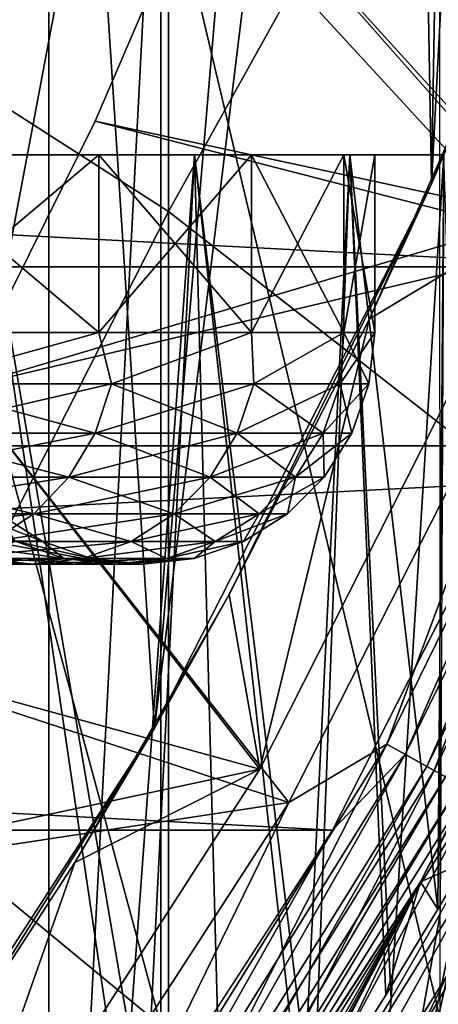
# Model space of a CAD drawing. Header units: millimetres. Extents: x -30 to 76, y -3 to 301.
# Tile 297 of 356: x 9.609 to 10.427, y 280.56 to 282.484. Entities that reach past the tile are written whole.
import ezdxf

# ---------------------------------------------------------------- set-up
doc = ezdxf.new("R2010")
doc.units = ezdxf.units.MM
doc.header["$LTSCALE"] = 81.481481
for name, color, linetype in [('132', 7, 'CONTINUOUS'), ('135', 7, 'CONTINUOUS'), ('147', 7, 'CONTINUOUS'), ('148', 7, 'CONTINUOUS'), ('150', 7, 'CONTINUOUS'), ('151', 7, 'CONTINUOUS'), ('154', 7, 'CONTINUOUS'), ('155', 7, 'CONTINUOUS'), ('156', 7, 'CONTINUOUS'), ('277', 7, 'CONTINUOUS'), ('280', 7, 'CONTINUOUS'), ('281', 7, 'CONTINUOUS'), ('288', 7, 'CONTINUOUS'), ('290', 7, 'CONTINUOUS'), ('317', 7, 'CONTINUOUS'), ('318', 7, 'CONTINUOUS'), ('319', 7, 'CONTINUOUS'), ('320', 7, 'CONTINUOUS'), ('321', 7, 'CONTINUOUS'), ('322', 7, 'CONTINUOUS'), ('350', 7, 'CONTINUOUS'), ('407', 7, 'CONTINUOUS'), ('408', 7, 'CONTINUOUS'), ('410', 7, 'CONTINUOUS'), ('412', 7, 'CONTINUOUS'), ('414', 7, 'CONTINUOUS'), ('415', 7, 'CONTINUOUS'), ('461', 7, 'CONTINUOUS')]:
    doc.layers.add(name, color=color, linetype=linetype)

msp = doc.modelspace()

# ---------------------------------------------------------------- linework, layer by layer
at = {"layer": '132', "color": 7, "linetype": 'CONTINUOUS', "true_color": 0xaaaaaa}
for points in [[(9.8995, 282.1095, 4.7409), (8.8815, 282.7623, 4.089), (9.8995, 284.5372, 7.3524), (9.8995, 282.1095, 4.7409)], [(10.8221, 283.7673, 8.0184), (9.8995, 282.1095, 4.7409), (9.8995, 284.5372, 7.3524), (10.8221, 283.7673, 8.0184)], [(10.8221, 281.3891, 5.4602), (9.8995, 282.1095, 4.7409), (10.8221, 283.7673, 8.0184), (10.8221, 281.3891, 5.4602)], [(9.8995, 282.1095, 4.7409), (8.8815, 280.1061, 1.6126), (8.8815, 282.7623, 4.089), (9.8995, 282.1095, 4.7409)], [(9.8995, 279.5014, 2.3095), (8.8815, 280.1061, 1.6126), (9.8995, 282.1095, 4.7409), (9.8995, 279.5014, 2.3095)], [(10.8221, 281.3891, 5.4602), (9.8995, 279.5014, 2.3095), (9.8995, 282.1095, 4.7409), (10.8221, 281.3891, 5.4602)], [(10.8221, 278.8343, 3.0784), (9.8995, 279.5014, 2.3095), (10.8221, 281.3891, 5.4602), (10.8221, 278.8343, 3.0784)]]:
    msp.add_3dface(points, dxfattribs=at)
at = {"layer": '135', "color": 7, "linetype": 'CONTINUOUS', "true_color": 0xaaaaaa}
for points in [[(9.8847, 282.837, 8.8233), (10.6081, 282.051, 9.5033), (9.8847, 284.9713, 11.4763), (9.8847, 282.837, 8.8233)], [(9.8847, 284.9713, 11.4763), (10.6081, 282.051, 9.5033), (10.6081, 284.1388, 12.0984), (9.8847, 284.9713, 11.4763)], [(9.0599, 281.1985, 5.6506), (9.8847, 280.5186, 6.3295), (9.0599, 283.5636, 8.1947), (9.0599, 281.1985, 5.6506)], [(9.0599, 283.5636, 8.1947), (9.8847, 280.5186, 6.3295), (9.8847, 282.837, 8.8233), (9.0599, 283.5636, 8.1947)], [(9.8847, 280.5186, 6.3295), (10.6081, 279.7832, 7.0638), (9.8847, 282.837, 8.8233), (9.8847, 280.5186, 6.3295)], [(9.8847, 282.837, 8.8233), (10.6081, 279.7832, 7.0638), (10.6081, 282.051, 9.5033), (9.8847, 282.837, 8.8233)], [(9.0599, 278.6577, 3.2819), (9.8847, 278.0281, 4.0076), (9.0599, 281.1985, 5.6506), (9.0599, 278.6577, 3.2819)], [(9.0599, 281.1985, 5.6506), (9.8847, 278.0281, 4.0076), (9.8847, 280.5186, 6.3295), (9.0599, 281.1985, 5.6506)]]:
    msp.add_3dface(points, dxfattribs=at)
at = {"layer": '147', "color": 7, "linetype": 'CONTINUOUS', "true_color": 0x323232}
for points in [[(9.8701, 279.6291, 100), (10.5655, 280.7, 100), (10.2232, 280.1423, 110), (9.8701, 279.6291, 100)], [(10.2232, 280.1423, 110), (10.5655, 280.7, 100), (10.5583, 280.6875, 110), (10.2232, 280.1423, 110)]]:
    msp.add_3dface(points, dxfattribs=at)
at = {"layer": '148', "color": 7, "linetype": 'CONTINUOUS', "true_color": 0x323232}
msp.add_3dface([(10.8669, 279.6656, 110), (10.2232, 280.1423, 110), (10.5583, 280.6875, 110), (10.8669, 279.6656, 110)], dxfattribs=at)
at = {"layer": '150', "color": 7, "linetype": 'CONTINUOUS', "true_color": 0x323232}
for points in [[(10.6247, 282.0986, 110.8066), (11.0559, 283.2287, 110.8066), (9.9865, 282.821, 78), (10.6247, 282.0986, 110.8066)], [(9.7564, 282.2861, 78), (10.6247, 282.0986, 110.8066), (9.9865, 282.821, 78), (9.7564, 282.2861, 78)], [(9.4978, 281.7647, 78), (10.6247, 282.0986, 110.8066), (9.7564, 282.2861, 78), (9.4978, 281.7647, 78)], [(10.0784, 281.0196, 110.8066), (10.6247, 282.0986, 110.8066), (9.4978, 281.7647, 78), (10.0784, 281.0196, 110.8066)], [(9.2112, 281.2577, 78), (10.0784, 281.0196, 110.8066), (9.4978, 281.7647, 78), (9.2112, 281.2577, 78)], [(8.8976, 280.7672, 78), (10.0784, 281.0196, 110.8066), (9.2112, 281.2577, 78), (8.8976, 280.7672, 78)], [(9.4229, 280.0032, 110.8066), (10.0784, 281.0196, 110.8066), (8.8976, 280.7672, 78), (9.4229, 280.0032, 110.8066)]]:
    msp.add_3dface(points, dxfattribs=at)
at = {"layer": '151', "color": 7, "linetype": 'CONTINUOUS', "true_color": 0x323232}
for points in [[(10.6907, 282.0462, 78), (9.9865, 282.821, 78), (11.1291, 283.1898, 78), (10.6907, 282.0462, 78)], [(9.7564, 282.2861, 78), (9.9865, 282.821, 78), (10.6907, 282.0462, 78), (9.7564, 282.2861, 78)], [(9.4978, 281.7647, 78), (9.7564, 282.2861, 78), (10.6907, 282.0462, 78), (9.4978, 281.7647, 78)], [(10.1351, 280.9544, 78), (9.4978, 281.7647, 78), (10.6907, 282.0462, 78), (10.1351, 280.9544, 78)], [(9.2112, 281.2577, 78), (9.4978, 281.7647, 78), (10.1351, 280.9544, 78), (9.2112, 281.2577, 78)], [(8.8976, 280.7672, 78), (9.2112, 281.2577, 78), (10.1351, 280.9544, 78), (8.8976, 280.7672, 78)], [(9.4681, 279.9265, 78), (8.8976, 280.7672, 78), (10.1351, 280.9544, 78), (9.4681, 279.9265, 78)]]:
    msp.add_3dface(points, dxfattribs=at)
at = {"layer": '154', "color": 7, "linetype": 'CONTINUOUS', "true_color": 0x323232}
msp.add_3dface([(10.5655, 280.7, 100), (9.8701, 279.6291, 100), (10.8253, 280.55, 100), (10.5655, 280.7, 100)], dxfattribs=at)
at = {"layer": '155', "color": 7, "linetype": 'CONTINUOUS', "true_color": 0x323232}
msp.add_3dface([(10.5655, 280.7, 93), (10.8253, 280.55, 93), (9.8701, 279.6291, 93), (10.5655, 280.7, 93)], dxfattribs=at)
at = {"layer": '156', "color": 7, "linetype": 'CONTINUOUS', "true_color": 0x323232}
for points in [[(10.6907, 282.0462, 78), (10.8535, 282.1424, 78.0124), (10.3267, 281.0682, 78.0124), (10.6907, 282.0462, 78)], [(10.8535, 282.1424, 78.0124), (10.4192, 281.0169, 78.0493), (10.3267, 281.0682, 78.0124), (10.8535, 282.1424, 78.0124)], [(10.9508, 282.1006, 78.0493), (10.4192, 281.0169, 78.0493), (10.8535, 282.1424, 78.0124), (10.9508, 282.1006, 78.0493)], [(10.9508, 282.1006, 78.0493), (10.5022, 280.9708, 78.1089), (10.4192, 281.0169, 78.0493), (10.9508, 282.1006, 78.0493)], [(10.1351, 280.9544, 78), (10.6907, 282.0462, 78), (10.3267, 281.0682, 78.0124), (10.1351, 280.9544, 78)], [(10.1351, 280.9544, 78), (10.3267, 281.0682, 78.0124), (9.6938, 280.0529, 78.0124), (10.1351, 280.9544, 78)], [(10.3267, 281.0682, 78.0124), (9.7807, 279.9925, 78.0493), (9.6938, 280.0529, 78.0124), (10.3267, 281.0682, 78.0124)], [(10.4192, 281.0169, 78.0493), (9.7807, 279.9925, 78.0493), (10.3267, 281.0682, 78.0124), (10.4192, 281.0169, 78.0493)], [(10.4192, 281.0169, 78.0493), (9.8586, 279.9382, 78.1089), (9.7807, 279.9925, 78.0493), (10.4192, 281.0169, 78.0493)], [(10.5022, 280.9708, 78.1089), (9.8586, 279.9382, 78.1089), (10.4192, 281.0169, 78.0493), (10.5022, 280.9708, 78.1089)], [(10.5022, 280.9708, 78.1089), (9.9237, 279.8929, 78.1881), (9.8586, 279.9382, 78.1089), (10.5022, 280.9708, 78.1089)], [(10.5715, 280.9323, 78.1881), (9.9237, 279.8929, 78.1881), (10.5022, 280.9708, 78.1089), (10.5715, 280.9323, 78.1881)], [(9.4681, 279.9265, 78), (10.1351, 280.9544, 78), (9.6938, 280.0529, 78.0124), (9.4681, 279.9265, 78)], [(10.5715, 280.9323, 78.1881), (9.9726, 279.8588, 78.283), (9.9237, 279.8929, 78.1881), (10.5715, 280.9323, 78.1881)], [(10.6237, 280.9034, 78.283), (9.9726, 279.8588, 78.283), (10.5715, 280.9323, 78.1881), (10.6237, 280.9034, 78.283)], [(10.6237, 280.9034, 78.283), (10.003, 279.8377, 78.3887), (9.9726, 279.8588, 78.283), (10.6237, 280.9034, 78.283)], [(10.6561, 280.8854, 78.3887), (10.003, 279.8377, 78.3887), (10.6237, 280.9034, 78.283), (10.6561, 280.8854, 78.3887)], [(10.6561, 280.8854, 78.3887), (10.5655, 280.7, 78.5), (10.003, 279.8377, 78.3887), (10.6561, 280.8854, 78.3887)], [(10.5655, 280.7, 78.5), (9.87, 279.629, 78.5), (10.003, 279.8377, 78.3887), (10.5655, 280.7, 78.5)]]:
    msp.add_3dface(points, dxfattribs=at)
at = {"layer": '277', "color": 7, "linetype": 'CONTINUOUS', "true_color": 0xaaaaaa}
for points in [[(10.3929, 280.7997, 236.8007), (10.9632, 281.9189, 236.8007), (10.4822, 280.8384, 220.1291), (10.3929, 280.7997, 236.8007)], [(10.9109, 280.8336, 112.1993), (10.2602, 279.7734, 112.1993), (10.5, 280.8655, 219.5182), (10.9109, 280.8336, 112.1993)], [(10.5, 280.8655, 219.5182), (10.2602, 279.7734, 112.1993), (10.4834, 280.832, 218.9271), (10.5, 280.8655, 219.5182)], [(10.4264, 280.7458, 220.7591), (10.3929, 280.7997, 236.8007), (10.4822, 280.8384, 220.1291), (10.4264, 280.7458, 220.7591)], [(10.4834, 280.832, 218.9271), (10.2602, 279.7734, 112.1993), (10.431, 280.7367, 218.3164), (10.4834, 280.832, 218.9271)], [(9.7088, 279.7462, 236.8007), (10.3929, 280.7997, 236.8007), (9.839, 279.835, 221.3051), (9.7088, 279.7462, 236.8007)], [(9.839, 279.835, 221.3051), (10.3929, 280.7997, 236.8007), (9.9312, 279.9633, 220.6892), (9.839, 279.835, 221.3051)], [(9.9312, 279.9633, 220.6892), (10.3929, 280.7997, 236.8007), (9.9832, 280.0357, 220.0978), (9.9312, 279.9633, 220.6892)], [(10.3929, 280.7997, 236.8007), (10, 280.057, 219.5182), (9.9832, 280.0357, 220.0978), (10.3929, 280.7997, 236.8007)], [(10, 280.057, 219.5182), (10.3929, 280.7997, 236.8007), (10.1615, 280.32, 222.1629), (10, 280.057, 219.5182)], [(10.1615, 280.32, 222.1629), (10.3929, 280.7997, 236.8007), (10.3246, 280.5782, 221.4295), (10.1615, 280.32, 222.1629)], [(10.3246, 280.5782, 221.4295), (10.3929, 280.7997, 236.8007), (10.4264, 280.7458, 220.7591), (10.3246, 280.5782, 221.4295)], [(10.431, 280.7367, 218.3164), (10.2602, 279.7734, 112.1993), (10.3355, 280.5708, 217.6666), (10.431, 280.7367, 218.3164)], [(10.2602, 279.7734, 112.1993), (10.183, 280.32, 216.9576), (10.3355, 280.5708, 217.6666), (10.2602, 279.7734, 112.1993)]]:
    msp.add_3dface(points, dxfattribs=at)
at = {"layer": '280', "color": 7, "linetype": 'CONTINUOUS', "true_color": 0xaaaaaa}
for points in [[(-12.0005, 281.6513, 239), (12.4599, 282.8919, 239), (-12.4599, 282.8919, 239), (-12.0005, 281.6513, 239)], [(12.0005, 281.6513, 239), (12.4599, 282.8919, 239), (-12.0005, 281.6513, 239), (12.0005, 281.6513, 239)], [(-11.4181, 280.4636, 239), (12.0005, 281.6513, 239), (-12.0005, 281.6513, 239), (-11.4181, 280.4636, 239)], [(11.4181, 280.4636, 239), (12.0005, 281.6513, 239), (-11.4181, 280.4636, 239), (11.4181, 280.4636, 239)]]:
    msp.add_3dface(points, dxfattribs=at)
at = {"layer": '281', "color": 7, "linetype": 'CONTINUOUS', "true_color": 0xaaaaaa}
for points in [[(-10.7809, 282.0011, 237), (-11.2235, 283.1544, 237), (10.7809, 282.0011, 237), (-10.7809, 282.0011, 237)], [(10.7809, 282.0011, 237), (-11.2235, 283.1544, 237), (11.2235, 283.1544, 237), (10.7809, 282.0011, 237)], [(-10.2202, 280.9004, 237), (-10.7809, 282.0011, 237), (10.2202, 280.9004, 237), (-10.2202, 280.9004, 237)], [(10.2202, 280.9004, 237), (-10.7809, 282.0011, 237), (10.7809, 282.0011, 237), (10.2202, 280.9004, 237)], [(9.5475, 279.8644, 237), (-10.2202, 280.9004, 237), (10.2202, 280.9004, 237), (9.5475, 279.8644, 237)]]:
    msp.add_3dface(points, dxfattribs=at)
at = {"layer": '288', "color": 7, "linetype": 'CONTINUOUS', "true_color": 0xaaaaaa}
for points in [[(10.7809, 282.0011, 237), (10.8916, 282.126, 236.9933), (10.3629, 281.0481, 236.9933), (10.7809, 282.0011, 237)], [(10.8916, 282.126, 236.9933), (10.405, 281.0247, 236.9734), (10.3629, 281.0481, 236.9933), (10.8916, 282.126, 236.9933)], [(10.9359, 282.107, 236.9734), (10.405, 281.0247, 236.9734), (10.8916, 282.126, 236.9933), (10.9359, 282.107, 236.9734)], [(10.9359, 282.107, 236.9734), (10.4413, 281.0046, 236.9417), (10.405, 281.0247, 236.9734), (10.9359, 282.107, 236.9734)], [(10.2202, 280.9004, 237), (10.7809, 282.0011, 237), (10.3629, 281.0481, 236.9933), (10.2202, 280.9004, 237)], [(10.9632, 281.9189, 236.8007), (10.3929, 280.7997, 236.8007), (10.4867, 280.9794, 236.8523), (10.9632, 281.9189, 236.8007)], [(10.2202, 280.9004, 237), (10.3629, 281.0481, 236.9933), (9.7278, 280.0292, 236.9933), (10.2202, 280.9004, 237)], [(10.3629, 281.0481, 236.9933), (9.7674, 280.0017, 236.9734), (9.7278, 280.0292, 236.9933), (10.3629, 281.0481, 236.9933)], [(10.405, 281.0247, 236.9734), (9.7674, 280.0017, 236.9734), (10.3629, 281.0481, 236.9933), (10.405, 281.0247, 236.9734)], [(10.405, 281.0247, 236.9734), (9.8014, 279.978, 236.9417), (9.7674, 280.0017, 236.9734), (10.405, 281.0247, 236.9734)], [(10.4413, 281.0046, 236.9417), (9.8014, 279.978, 236.9417), (10.405, 281.0247, 236.9734), (10.4413, 281.0046, 236.9417)], [(10.4413, 281.0046, 236.9417), (9.8275, 279.9598, 236.9004), (9.8014, 279.978, 236.9417), (10.4413, 281.0046, 236.9417)], [(10.4691, 280.9892, 236.9004), (9.8275, 279.9598, 236.9004), (10.4413, 281.0046, 236.9417), (10.4691, 280.9892, 236.9004)], [(10.4691, 280.9892, 236.9004), (9.844, 279.9484, 236.8523), (9.8275, 279.9598, 236.9004), (10.4691, 280.9892, 236.9004)], [(10.4867, 280.9794, 236.8523), (9.844, 279.9484, 236.8523), (10.4691, 280.9892, 236.9004), (10.4867, 280.9794, 236.8523)], [(10.4867, 280.9794, 236.8523), (10.3929, 280.7997, 236.8007), (9.844, 279.9484, 236.8523), (10.4867, 280.9794, 236.8523)], [(9.5475, 279.8644, 237), (10.2202, 280.9004, 237), (9.7278, 280.0292, 236.9933), (9.5475, 279.8644, 237)], [(10.3929, 280.7997, 236.8007), (9.7088, 279.7462, 236.8007), (9.844, 279.9484, 236.8523), (10.3929, 280.7997, 236.8007)]]:
    msp.add_3dface(points, dxfattribs=at)
at = {"layer": '290', "color": 7, "linetype": 'CONTINUOUS', "true_color": 0xaaaaaa}
msp.add_3dface([(10.2602, 279.7734, 112.1993), (10.9109, 280.8336, 112.1993), (10.4958, 280.1174, 112.1477), (10.2602, 279.7734, 112.1993)], dxfattribs=at)
at = {"layer": '317', "color": 7, "linetype": 'CONTINUOUS', "true_color": 0xaaaaaa}
for points in [[(9.3509, 281.8731, 223.8443), (9.7638, 281.8731, 222.808), (9.402, 281.7723, 223.7042), (9.3509, 281.8731, 223.8443)], [(9.402, 281.7723, 223.7042), (9.7638, 281.8731, 222.808), (9.788, 281.7723, 222.6985), (9.402, 281.7723, 223.7042)], [(9.7638, 281.8731, 222.808), (10.0622, 281.8731, 221.733), (9.788, 281.7723, 222.6985), (9.7638, 281.8731, 222.808)], [(9.788, 281.7723, 222.6985), (10.0622, 281.8731, 221.733), (10.0669, 281.7723, 221.6579), (9.788, 281.7723, 222.6985)], [(10.0622, 281.8731, 221.733), (10.2427, 281.8731, 220.6321), (10.0669, 281.7723, 221.6579), (10.0622, 281.8731, 221.733)], [(10.0669, 281.7723, 221.6579), (10.2427, 281.8731, 220.6321), (10.2354, 281.7723, 220.5939), (10.0669, 281.7723, 221.6579)], [(10.2427, 281.8731, 220.6321), (10.3031, 281.8731, 219.5182), (10.2354, 281.7723, 220.5939), (10.2427, 281.8731, 220.6321)], [(10.2354, 281.7723, 220.5939), (10.3031, 281.8731, 219.5182), (10.2918, 281.7723, 219.5182), (10.2354, 281.7723, 220.5939)], [(9.402, 281.7723, 223.7042), (9.788, 281.7723, 222.6985), (9.3713, 281.6764, 223.6905), (9.402, 281.7723, 223.7042)], [(9.3713, 281.6764, 223.6905), (9.788, 281.7723, 222.6985), (9.7561, 281.6764, 222.6881), (9.3713, 281.6764, 223.6905)], [(9.788, 281.7723, 222.6985), (10.0669, 281.7723, 221.6579), (9.7561, 281.6764, 222.6881), (9.788, 281.7723, 222.6985)], [(9.7561, 281.6764, 222.6881), (10.0669, 281.7723, 221.6579), (10.034, 281.6764, 221.651), (9.7561, 281.6764, 222.6881)], [(10.0669, 281.7723, 221.6579), (10.2354, 281.7723, 220.5939), (10.034, 281.6764, 221.651), (10.0669, 281.7723, 221.6579)], [(10.034, 281.6764, 221.651), (10.2354, 281.7723, 220.5939), (10.202, 281.6764, 220.5904), (10.034, 281.6764, 221.651)], [(10.2354, 281.7723, 220.5939), (10.2918, 281.7723, 219.5182), (10.202, 281.6764, 220.5904), (10.2354, 281.7723, 220.5939)], [(10.2918, 281.7723, 219.5182), (10.2582, 281.6764, 219.5182), (10.202, 281.6764, 220.5904), (10.2918, 281.7723, 219.5182)], [(9.3713, 281.6764, 223.6905), (9.7561, 281.6764, 222.6881), (9.3219, 281.5904, 223.6686), (9.3713, 281.6764, 223.6905)], [(9.3219, 281.5904, 223.6686), (9.7561, 281.6764, 222.6881), (9.7047, 281.5904, 222.6714), (9.3219, 281.5904, 223.6686)], [(9.7561, 281.6764, 222.6881), (10.034, 281.6764, 221.651), (9.7047, 281.5904, 222.6714), (9.7561, 281.6764, 222.6881)], [(9.7047, 281.5904, 222.6714), (10.034, 281.6764, 221.651), (9.9812, 281.5904, 221.6397), (9.7047, 281.5904, 222.6714)], [(10.034, 281.6764, 221.651), (10.202, 281.6764, 220.5904), (9.9812, 281.5904, 221.6397), (10.034, 281.6764, 221.651)], [(9.9812, 281.5904, 221.6397), (10.202, 281.6764, 220.5904), (10.1482, 281.5904, 220.5848), (9.9812, 281.5904, 221.6397)], [(10.202, 281.6764, 220.5904), (10.2582, 281.6764, 219.5182), (10.1482, 281.5904, 220.5848), (10.202, 281.6764, 220.5904)], [(10.2582, 281.6764, 219.5182), (10.2041, 281.5904, 219.5182), (10.1482, 281.5904, 220.5848), (10.2582, 281.6764, 219.5182)], [(9.3219, 281.5904, 223.6686), (9.7047, 281.5904, 222.6714), (9.2563, 281.5187, 223.6393), (9.3219, 281.5904, 223.6686)], [(9.2563, 281.5187, 223.6393), (9.7047, 281.5904, 222.6714), (9.6364, 281.5187, 222.6492), (9.2563, 281.5187, 223.6393)], [(9.7047, 281.5904, 222.6714), (9.9812, 281.5904, 221.6397), (9.6364, 281.5187, 222.6492), (9.7047, 281.5904, 222.6714)], [(9.6364, 281.5187, 222.6492), (9.9812, 281.5904, 221.6397), (9.9109, 281.5187, 221.6248), (9.6364, 281.5187, 222.6492)], [(9.9812, 281.5904, 221.6397), (10.1482, 281.5904, 220.5848), (9.9109, 281.5187, 221.6248), (9.9812, 281.5904, 221.6397)], [(9.9109, 281.5187, 221.6248), (10.1482, 281.5904, 220.5848), (10.0768, 281.5187, 220.5773), (9.9109, 281.5187, 221.6248)], [(10.1482, 281.5904, 220.5848), (10.2041, 281.5904, 219.5182), (10.0768, 281.5187, 220.5773), (10.1482, 281.5904, 220.5848)], [(10.2041, 281.5904, 219.5182), (10.1323, 281.5187, 219.5182), (10.0768, 281.5187, 220.5773), (10.2041, 281.5904, 219.5182)], [(9.2563, 281.5187, 223.6393), (9.6364, 281.5187, 222.6492), (9.1777, 281.4647, 223.6043), (9.2563, 281.5187, 223.6393)], [(9.1777, 281.4647, 223.6043), (9.6364, 281.5187, 222.6492), (9.5545, 281.4647, 222.6226), (9.1777, 281.4647, 223.6043)], [(9.5998, 281.4652, 220.5271), (9.6527, 281.4652, 219.5182), (9.5144, 281.5194, 220.5182), (9.5998, 281.4652, 220.5271)], [(9.6527, 281.4652, 219.5182), (9.5668, 281.5194, 219.5182), (9.5144, 281.5194, 220.5182), (9.6527, 281.4652, 219.5182)], [(9.6364, 281.5187, 222.6492), (9.9109, 281.5187, 221.6248), (9.5545, 281.4647, 222.6226), (9.6364, 281.5187, 222.6492)], [(9.5545, 281.4647, 222.6226), (9.9109, 281.5187, 221.6248), (9.8267, 281.4647, 221.6069), (9.5545, 281.4647, 222.6226)], [(9.9109, 281.5187, 221.6248), (10.0768, 281.5187, 220.5773), (9.8267, 281.4647, 221.6069), (9.9109, 281.5187, 221.6248)], [(9.8267, 281.4647, 221.6069), (10.0768, 281.5187, 220.5773), (9.9912, 281.4647, 220.5683), (9.8267, 281.4647, 221.6069)], [(10.0768, 281.5187, 220.5773), (10.1323, 281.5187, 219.5182), (9.9912, 281.4647, 220.5683), (10.0768, 281.5187, 220.5773)], [(10.1323, 281.5187, 219.5182), (10.0462, 281.4647, 219.5182), (9.9912, 281.4647, 220.5683), (10.1323, 281.5187, 219.5182)], [(9.5354, 281.4315, 221.545), (9.6951, 281.4315, 220.5371), (9.4417, 281.4652, 221.5251), (9.5354, 281.4315, 221.545)], [(9.4417, 281.4652, 221.5251), (9.6951, 281.4315, 220.5371), (9.5998, 281.4652, 220.5271), (9.4417, 281.4652, 221.5251)], [(9.5545, 281.4647, 222.6226), (9.8267, 281.4647, 221.6069), (9.4633, 281.4312, 222.593), (9.5545, 281.4647, 222.6226)], [(9.4633, 281.4312, 222.593), (9.8267, 281.4647, 221.6069), (9.7329, 281.4312, 221.5869), (9.4633, 281.4312, 222.593)], [(9.6951, 281.4315, 220.5371), (9.7485, 281.4315, 219.5182), (9.5998, 281.4652, 220.5271), (9.6951, 281.4315, 220.5371)], [(9.7485, 281.4315, 219.5182), (9.6527, 281.4652, 219.5182), (9.5998, 281.4652, 220.5271), (9.7485, 281.4315, 219.5182)], [(9.8267, 281.4647, 221.6069), (9.9912, 281.4647, 220.5683), (9.7329, 281.4312, 221.5869), (9.8267, 281.4647, 221.6069)], [(9.7329, 281.4312, 221.5869), (9.9912, 281.4647, 220.5683), (9.8958, 281.4312, 220.5582), (9.7329, 281.4312, 221.5869)], [(9.9912, 281.4647, 220.5683), (10.0462, 281.4647, 219.5182), (9.8958, 281.4312, 220.5582), (9.9912, 281.4647, 220.5683)], [(10.0462, 281.4647, 219.5182), (9.9503, 281.4312, 219.5182), (9.8958, 281.4312, 220.5582), (10.0462, 281.4647, 219.5182)], [(9.3673, 281.42, 222.5618), (9.6342, 281.42, 221.566), (9.2714, 281.4315, 222.5306), (9.3673, 281.42, 222.5618)], [(9.2714, 281.4315, 222.5306), (9.6342, 281.42, 221.566), (9.5354, 281.4315, 221.545), (9.2714, 281.4315, 222.5306)], [(9.4633, 281.4312, 222.593), (9.7329, 281.4312, 221.5869), (9.3673, 281.42, 222.5618), (9.4633, 281.4312, 222.593)], [(9.3673, 281.42, 222.5618), (9.7329, 281.4312, 221.5869), (9.6342, 281.42, 221.566), (9.3673, 281.42, 222.5618)], [(9.6342, 281.42, 221.566), (9.7954, 281.42, 220.5477), (9.5354, 281.4315, 221.545), (9.6342, 281.42, 221.566)], [(9.5354, 281.4315, 221.545), (9.7954, 281.42, 220.5477), (9.6951, 281.4315, 220.5371), (9.5354, 281.4315, 221.545)], [(9.7329, 281.4312, 221.5869), (9.8958, 281.4312, 220.5582), (9.6342, 281.42, 221.566), (9.7329, 281.4312, 221.5869)], [(9.6342, 281.42, 221.566), (9.8958, 281.4312, 220.5582), (9.7954, 281.42, 220.5477), (9.6342, 281.42, 221.566)], [(9.7954, 281.42, 220.5477), (9.8494, 281.42, 219.5182), (9.6951, 281.4315, 220.5371), (9.7954, 281.42, 220.5477)], [(9.8494, 281.42, 219.5182), (9.7485, 281.4315, 219.5182), (9.6951, 281.4315, 220.5371), (9.8494, 281.42, 219.5182)], [(9.8958, 281.4312, 220.5582), (9.9503, 281.4312, 219.5182), (9.7954, 281.42, 220.5477), (9.8958, 281.4312, 220.5582)], [(9.9503, 281.4312, 219.5182), (9.8494, 281.42, 219.5182), (9.7954, 281.42, 220.5477), (9.9503, 281.4312, 219.5182)]]:
    msp.add_3dface(points, dxfattribs=at)
at = {"layer": '318', "color": 7, "linetype": 'CONTINUOUS', "true_color": 0xaaaaaa}
for points in [[(9.3509, 281.8731, 215.192), (9.402, 281.7723, 215.3321), (9.7638, 281.8731, 216.2284), (9.3509, 281.8731, 215.192)], [(9.402, 281.7723, 215.3321), (9.788, 281.7723, 216.3378), (9.7638, 281.8731, 216.2284), (9.402, 281.7723, 215.3321)], [(9.7638, 281.8731, 216.2284), (9.788, 281.7723, 216.3378), (10.0622, 281.8731, 217.3033), (9.7638, 281.8731, 216.2284)], [(9.788, 281.7723, 216.3378), (10.0669, 281.7723, 217.3784), (10.0622, 281.8731, 217.3033), (9.788, 281.7723, 216.3378)], [(10.0622, 281.8731, 217.3033), (10.0669, 281.7723, 217.3784), (10.2427, 281.8731, 218.4042), (10.0622, 281.8731, 217.3033)], [(10.0669, 281.7723, 217.3784), (10.2354, 281.7723, 218.4424), (10.2427, 281.8731, 218.4042), (10.0669, 281.7723, 217.3784)], [(10.2354, 281.7723, 218.4424), (10.2918, 281.7723, 219.5182), (10.2427, 281.8731, 218.4042), (10.2354, 281.7723, 218.4424)], [(10.2918, 281.7723, 219.5182), (10.3031, 281.8731, 219.5182), (10.2427, 281.8731, 218.4042), (10.2918, 281.7723, 219.5182)], [(9.3713, 281.6764, 215.3458), (9.7561, 281.6764, 216.3482), (9.402, 281.7723, 215.3321), (9.3713, 281.6764, 215.3458)], [(9.402, 281.7723, 215.3321), (9.7561, 281.6764, 216.3482), (9.788, 281.7723, 216.3378), (9.402, 281.7723, 215.3321)], [(9.7561, 281.6764, 216.3482), (10.034, 281.6764, 217.3854), (9.788, 281.7723, 216.3378), (9.7561, 281.6764, 216.3482)], [(9.788, 281.7723, 216.3378), (10.034, 281.6764, 217.3854), (10.0669, 281.7723, 217.3784), (9.788, 281.7723, 216.3378)], [(10.034, 281.6764, 217.3854), (10.202, 281.6764, 218.4459), (10.0669, 281.7723, 217.3784), (10.034, 281.6764, 217.3854)], [(10.0669, 281.7723, 217.3784), (10.202, 281.6764, 218.4459), (10.2354, 281.7723, 218.4424), (10.0669, 281.7723, 217.3784)], [(10.202, 281.6764, 218.4459), (10.2582, 281.6764, 219.5182), (10.2354, 281.7723, 218.4424), (10.202, 281.6764, 218.4459)], [(10.2582, 281.6764, 219.5182), (10.2918, 281.7723, 219.5182), (10.2354, 281.7723, 218.4424), (10.2582, 281.6764, 219.5182)], [(9.3219, 281.5904, 215.3678), (9.7047, 281.5904, 216.3649), (9.3713, 281.6764, 215.3458), (9.3219, 281.5904, 215.3678)], [(9.3713, 281.6764, 215.3458), (9.7047, 281.5904, 216.3649), (9.7561, 281.6764, 216.3482), (9.3713, 281.6764, 215.3458)], [(9.7047, 281.5904, 216.3649), (9.9812, 281.5904, 217.3966), (9.7561, 281.6764, 216.3482), (9.7047, 281.5904, 216.3649)], [(9.7561, 281.6764, 216.3482), (9.9812, 281.5904, 217.3966), (10.034, 281.6764, 217.3854), (9.7561, 281.6764, 216.3482)], [(9.9812, 281.5904, 217.3966), (10.1482, 281.5904, 218.4515), (10.034, 281.6764, 217.3854), (9.9812, 281.5904, 217.3966)], [(10.034, 281.6764, 217.3854), (10.1482, 281.5904, 218.4515), (10.202, 281.6764, 218.4459), (10.034, 281.6764, 217.3854)], [(10.1482, 281.5904, 218.4515), (10.2041, 281.5904, 219.5182), (10.202, 281.6764, 218.4459), (10.1482, 281.5904, 218.4515)], [(10.2041, 281.5904, 219.5182), (10.2582, 281.6764, 219.5182), (10.202, 281.6764, 218.4459), (10.2041, 281.5904, 219.5182)], [(9.2563, 281.5187, 215.397), (9.6364, 281.5187, 216.3871), (9.3219, 281.5904, 215.3678), (9.2563, 281.5187, 215.397)], [(9.3219, 281.5904, 215.3678), (9.6364, 281.5187, 216.3871), (9.7047, 281.5904, 216.3649), (9.3219, 281.5904, 215.3678)], [(9.6364, 281.5187, 216.3871), (9.9109, 281.5187, 217.4115), (9.7047, 281.5904, 216.3649), (9.6364, 281.5187, 216.3871)], [(9.7047, 281.5904, 216.3649), (9.9109, 281.5187, 217.4115), (9.9812, 281.5904, 217.3966), (9.7047, 281.5904, 216.3649)], [(9.9109, 281.5187, 217.4115), (10.0768, 281.5187, 218.459), (9.9812, 281.5904, 217.3966), (9.9109, 281.5187, 217.4115)], [(9.9812, 281.5904, 217.3966), (10.0768, 281.5187, 218.459), (10.1482, 281.5904, 218.4515), (9.9812, 281.5904, 217.3966)], [(10.0768, 281.5187, 218.459), (10.1323, 281.5187, 219.5182), (10.1482, 281.5904, 218.4515), (10.0768, 281.5187, 218.459)], [(10.1323, 281.5187, 219.5182), (10.2041, 281.5904, 219.5182), (10.1482, 281.5904, 218.4515), (10.1323, 281.5187, 219.5182)], [(9.2563, 281.5187, 215.397), (9.5545, 281.4647, 216.4137), (9.6364, 281.5187, 216.3871), (9.2563, 281.5187, 215.397)], [(9.5545, 281.4647, 216.4137), (9.8267, 281.4647, 217.4294), (9.6364, 281.5187, 216.3871), (9.5545, 281.4647, 216.4137)], [(9.5668, 281.5194, 219.5182), (9.6527, 281.4652, 219.5182), (9.5998, 281.4652, 218.5092), (9.5668, 281.5194, 219.5182)], [(9.6364, 281.5187, 216.3871), (9.8267, 281.4647, 217.4294), (9.9109, 281.5187, 217.4115), (9.6364, 281.5187, 216.3871)], [(9.8267, 281.4647, 217.4294), (9.9912, 281.4647, 218.468), (9.9109, 281.5187, 217.4115), (9.8267, 281.4647, 217.4294)], [(9.9109, 281.5187, 217.4115), (9.9912, 281.4647, 218.468), (10.0768, 281.5187, 218.459), (9.9109, 281.5187, 217.4115)], [(9.9912, 281.4647, 218.468), (10.0462, 281.4647, 219.5182), (10.0768, 281.5187, 218.459), (9.9912, 281.4647, 218.468)], [(10.0462, 281.4647, 219.5182), (10.1323, 281.5187, 219.5182), (10.0768, 281.5187, 218.459), (10.0462, 281.4647, 219.5182)], [(9.4633, 281.4312, 216.4433), (9.7329, 281.4312, 217.4494), (9.5545, 281.4647, 216.4137), (9.4633, 281.4312, 216.4433)], [(9.5354, 281.4315, 217.4913), (9.5998, 281.4652, 218.5092), (9.6951, 281.4315, 218.4992), (9.5354, 281.4315, 217.4913)], [(9.5545, 281.4647, 216.4137), (9.7329, 281.4312, 217.4494), (9.8267, 281.4647, 217.4294), (9.5545, 281.4647, 216.4137)], [(9.5998, 281.4652, 218.5092), (9.6527, 281.4652, 219.5182), (9.6951, 281.4315, 218.4992), (9.5998, 281.4652, 218.5092)], [(9.6527, 281.4652, 219.5182), (9.7485, 281.4315, 219.5182), (9.6951, 281.4315, 218.4992), (9.6527, 281.4652, 219.5182)], [(9.7329, 281.4312, 217.4494), (9.8958, 281.4312, 218.4781), (9.8267, 281.4647, 217.4294), (9.7329, 281.4312, 217.4494)], [(9.8267, 281.4647, 217.4294), (9.8958, 281.4312, 218.4781), (9.9912, 281.4647, 218.468), (9.8267, 281.4647, 217.4294)], [(9.8958, 281.4312, 218.4781), (9.9503, 281.4312, 219.5182), (9.9912, 281.4647, 218.468), (9.8958, 281.4312, 218.4781)], [(9.9503, 281.4312, 219.5182), (10.0462, 281.4647, 219.5182), (9.9912, 281.4647, 218.468), (9.9503, 281.4312, 219.5182)], [(9.3673, 281.42, 216.4745), (9.5354, 281.4315, 217.4913), (9.6342, 281.42, 217.4704), (9.3673, 281.42, 216.4745)], [(9.3673, 281.42, 216.4745), (9.6342, 281.42, 217.4704), (9.4633, 281.4312, 216.4433), (9.3673, 281.42, 216.4745)], [(9.4633, 281.4312, 216.4433), (9.6342, 281.42, 217.4704), (9.7329, 281.4312, 217.4494), (9.4633, 281.4312, 216.4433)], [(9.5354, 281.4315, 217.4913), (9.6951, 281.4315, 218.4992), (9.6342, 281.42, 217.4704), (9.5354, 281.4315, 217.4913)], [(9.6342, 281.42, 217.4704), (9.6951, 281.4315, 218.4992), (9.7954, 281.42, 218.4886), (9.6342, 281.42, 217.4704)], [(9.6342, 281.42, 217.4704), (9.7954, 281.42, 218.4886), (9.7329, 281.4312, 217.4494), (9.6342, 281.42, 217.4704)], [(9.6951, 281.4315, 218.4992), (9.7485, 281.4315, 219.5182), (9.7954, 281.42, 218.4886), (9.6951, 281.4315, 218.4992)], [(9.7329, 281.4312, 217.4494), (9.7954, 281.42, 218.4886), (9.8958, 281.4312, 218.4781), (9.7329, 281.4312, 217.4494)], [(9.7485, 281.4315, 219.5182), (9.8494, 281.42, 219.5182), (9.7954, 281.42, 218.4886), (9.7485, 281.4315, 219.5182)], [(9.7954, 281.42, 218.4886), (9.8494, 281.42, 219.5182), (9.8958, 281.4312, 218.4781), (9.7954, 281.42, 218.4886)], [(9.8494, 281.42, 219.5182), (9.9503, 281.4312, 219.5182), (9.8958, 281.4312, 218.4781), (9.8494, 281.42, 219.5182)]]:
    msp.add_3dface(points, dxfattribs=at)
at = {"layer": '319', "color": 7, "linetype": 'CONTINUOUS', "true_color": 0xaaaaaa}
for points in [[(9.7638, 281.8731, 222.808), (9.3509, 281.8731, 223.8443), (9.7638, 282.22, 222.808), (9.7638, 281.8731, 222.808)], [(9.7638, 282.22, 222.808), (9.3509, 281.8731, 223.8443), (9.3509, 282.22, 223.8443), (9.7638, 282.22, 222.808)], [(10.0622, 281.8731, 221.733), (9.7638, 281.8731, 222.808), (10.0622, 282.22, 221.733), (10.0622, 281.8731, 221.733)], [(10.0622, 282.22, 221.733), (9.7638, 281.8731, 222.808), (9.7638, 282.22, 222.808), (10.0622, 282.22, 221.733)], [(10.2427, 281.8731, 220.6321), (10.0622, 281.8731, 221.733), (10.2427, 282.22, 220.6321), (10.2427, 281.8731, 220.6321)], [(10.2427, 282.22, 220.6321), (10.0622, 281.8731, 221.733), (10.0622, 282.22, 221.733), (10.2427, 282.22, 220.6321)], [(10.3031, 281.8731, 219.5182), (10.2427, 281.8731, 220.6321), (10.3031, 282.22, 219.5182), (10.3031, 281.8731, 219.5182)], [(10.3031, 282.22, 219.5182), (10.2427, 281.8731, 220.6321), (10.2427, 282.22, 220.6321), (10.3031, 282.22, 219.5182)]]:
    msp.add_3dface(points, dxfattribs=at)
at = {"layer": '320', "color": 7, "linetype": 'CONTINUOUS', "true_color": 0xaaaaaa}
for points in [[(9.3509, 281.8731, 215.192), (9.7638, 281.8731, 216.2284), (9.3509, 282.22, 215.192), (9.3509, 281.8731, 215.192)], [(9.3509, 282.22, 215.192), (9.7638, 281.8731, 216.2284), (9.7638, 282.22, 216.2283), (9.3509, 282.22, 215.192)], [(9.7638, 281.8731, 216.2284), (10.0622, 281.8731, 217.3033), (9.7638, 282.22, 216.2283), (9.7638, 281.8731, 216.2284)], [(9.7638, 282.22, 216.2283), (10.0622, 281.8731, 217.3033), (10.0622, 282.22, 217.3033), (9.7638, 282.22, 216.2283)], [(10.0622, 281.8731, 217.3033), (10.2427, 281.8731, 218.4042), (10.0622, 282.22, 217.3033), (10.0622, 281.8731, 217.3033)], [(10.0622, 282.22, 217.3033), (10.2427, 281.8731, 218.4042), (10.2427, 282.22, 218.4042), (10.0622, 282.22, 217.3033)], [(10.2427, 281.8731, 218.4042), (10.3031, 281.8731, 219.5182), (10.2427, 282.22, 218.4042), (10.2427, 281.8731, 218.4042)], [(10.3031, 281.8731, 219.5182), (10.3031, 282.22, 219.5182), (10.2427, 282.22, 218.4042), (10.3031, 281.8731, 219.5182)]]:
    msp.add_3dface(points, dxfattribs=at)
at = {"layer": '321', "color": 7, "linetype": 'CONTINUOUS', "true_color": 0xaaaaaa}
for points in [[(9.7638, 282.22, 222.808), (9.3509, 282.22, 223.8443), (9.5295, 282.22, 223.927), (9.7638, 282.22, 222.808)], [(9.3509, 282.22, 215.192), (9.7638, 282.22, 216.2283), (9.5295, 282.22, 215.1093), (9.3509, 282.22, 215.192)], [(9.9504, 282.22, 222.8708), (9.7638, 282.22, 222.808), (9.5295, 282.22, 223.927), (9.9504, 282.22, 222.8708)], [(9.5295, 282.22, 215.1093), (9.7638, 282.22, 216.2283), (9.9504, 282.22, 216.1655), (9.5295, 282.22, 215.1093)], [(10.0622, 282.22, 221.733), (9.7638, 282.22, 222.808), (9.9504, 282.22, 222.8708), (10.0622, 282.22, 221.733)], [(9.7638, 282.22, 216.2283), (10.0622, 282.22, 217.3033), (9.9504, 282.22, 216.1655), (9.7638, 282.22, 216.2283)], [(10.2545, 282.22, 221.7753), (10.0622, 282.22, 221.733), (9.9504, 282.22, 222.8708), (10.2545, 282.22, 221.7753)], [(10.0622, 282.22, 217.3033), (10.2427, 282.22, 218.4042), (9.9504, 282.22, 216.1655), (10.0622, 282.22, 217.3033)], [(9.9504, 282.22, 216.1655), (10.2427, 282.22, 218.4042), (10.2545, 282.22, 217.261), (9.9504, 282.22, 216.1655)], [(10.2427, 282.22, 220.6321), (10.0622, 282.22, 221.733), (10.2545, 282.22, 221.7753), (10.2427, 282.22, 220.6321)], [(10.3031, 282.22, 219.5182), (10.2427, 282.22, 220.6321), (10.2545, 282.22, 221.7753), (10.3031, 282.22, 219.5182)], [(10.2427, 282.22, 218.4042), (10.3031, 282.22, 219.5182), (10.2545, 282.22, 217.261), (10.2427, 282.22, 218.4042)], [(10.4384, 282.22, 220.6534), (10.3031, 282.22, 219.5182), (10.2545, 282.22, 221.7753), (10.4384, 282.22, 220.6534)], [(10.3031, 282.22, 219.5182), (10.4384, 282.22, 220.6534), (10.2545, 282.22, 217.261), (10.3031, 282.22, 219.5182)], [(10.2545, 282.22, 217.261), (10.4384, 282.22, 220.6534), (10.4384, 282.22, 218.3829), (10.2545, 282.22, 217.261)]]:
    msp.add_3dface(points, dxfattribs=at)
at = {"layer": '322', "color": 7, "linetype": 'CONTINUOUS', "true_color": 0xaaaaaa}
for points in [[(9.9504, 282.22, 222.8708), (9.5295, 282.22, 223.927), (9.8109, 280.32, 223.2593), (9.9504, 282.22, 222.8708)], [(9.8109, 280.32, 223.2593), (9.5295, 282.22, 223.927), (9.5911, 280.32, 223.7915), (9.8109, 280.32, 223.2593)], [(10.0012, 280.32, 222.7159), (9.9504, 282.22, 222.8708), (9.8109, 280.32, 223.2593), (10.0012, 280.32, 222.7159)], [(10.1615, 280.32, 222.1629), (10.2545, 282.22, 221.7753), (9.9504, 282.22, 222.8708), (10.1615, 280.32, 222.1629)], [(10.1615, 280.32, 222.1629), (9.9504, 282.22, 222.8708), (10.0012, 280.32, 222.7159), (10.1615, 280.32, 222.1629)], [(10.1615, 280.32, 222.1629), (10.3246, 280.5782, 221.4295), (10.2545, 282.22, 221.7753), (10.1615, 280.32, 222.1629)], [(10.3246, 280.5782, 221.4295), (10.4264, 280.7458, 220.7591), (10.2545, 282.22, 221.7753), (10.3246, 280.5782, 221.4295)], [(10.4264, 280.7458, 220.7591), (10.4384, 282.22, 220.6534), (10.2545, 282.22, 221.7753), (10.4264, 280.7458, 220.7591)], [(10.4264, 280.7458, 220.7591), (10.4822, 280.8384, 220.1291), (10.4384, 282.22, 220.6534), (10.4264, 280.7458, 220.7591)]]:
    msp.add_3dface(points, dxfattribs=at)
at = {"layer": '350', "color": 7, "linetype": 'CONTINUOUS', "true_color": 0xaaaaaa}
for points in [[(9.5295, 282.22, 215.1093), (9.8551, 280.32, 215.895), (9.4167, 280.32, 214.8731), (9.5295, 282.22, 215.1093)], [(9.5295, 282.22, 215.1093), (9.9504, 282.22, 216.1655), (9.8551, 280.32, 215.895), (9.5295, 282.22, 215.1093)], [(9.9504, 282.22, 216.1655), (10.183, 280.32, 216.9576), (9.8551, 280.32, 215.895), (9.9504, 282.22, 216.1655)], [(10.183, 280.32, 216.9576), (9.9504, 282.22, 216.1655), (10.2545, 282.22, 217.261), (10.183, 280.32, 216.9576)], [(10.3355, 280.5708, 217.6666), (10.183, 280.32, 216.9576), (10.2545, 282.22, 217.261), (10.3355, 280.5708, 217.6666)], [(10.3355, 280.5708, 217.6666), (10.2545, 282.22, 217.261), (10.4384, 282.22, 218.3829), (10.3355, 280.5708, 217.6666)], [(10.431, 280.7367, 218.3164), (10.3355, 280.5708, 217.6666), (10.4384, 282.22, 218.3829), (10.431, 280.7367, 218.3164)]]:
    msp.add_3dface(points, dxfattribs=at)
at = {"layer": '407', "color": 7, "linetype": 'CONTINUOUS', "true_color": 0xaaaaaa}
for points in [[(9.6634, 294.6271, 112.1993), (8.7925, 295.5942, 112.1993), (8.7959, 278.0093, 112.1993), (9.6634, 294.6271, 112.1993)], [(9.6665, 278.9768, 112.1993), (9.6634, 294.6271, 112.1993), (8.7959, 278.0093, 112.1993), (9.6665, 278.9768, 112.1993)], [(10.4286, 293.5742, 112.1993), (9.6634, 294.6271, 112.1993), (9.6665, 278.9768, 112.1993), (10.4286, 293.5742, 112.1993)], [(10.4312, 280.0299, 112.1993), (10.4286, 293.5742, 112.1993), (9.6665, 278.9768, 112.1993), (10.4312, 280.0299, 112.1993)]]:
    msp.add_3dface(points, dxfattribs=at)
at = {"layer": '408', "color": 7, "linetype": 'CONTINUOUS', "true_color": 0xaaaaaa}
for points in [[(9.7543, 290.6865, 95.8066), (9.2769, 281.8817, 95.8066), (9.2769, 291.7183, 95.8066), (9.7543, 290.6865, 95.8066)], [(9.7543, 282.9135, 95.8066), (9.2769, 281.8817, 95.8066), (9.7543, 290.6865, 95.8066), (9.7543, 282.9135, 95.8066)]]:
    msp.add_3dface(points, dxfattribs=at)
at = {"layer": '410', "color": 7, "linetype": 'CONTINUOUS', "true_color": 0xaaaaaa}
for points in [[(10.842, 283.2772, 105.8066), (10.4144, 282.1632, 105.8066), (10.842, 290.3228, 105.8066), (10.842, 283.2772, 105.8066)], [(10.842, 290.3228, 105.8066), (10.4144, 282.1632, 105.8066), (10.4846, 286.2315, 105.8066), (10.842, 290.3228, 105.8066)], [(10.4846, 286.2315, 105.8066), (10.4144, 282.1632, 105.8066), (10.3617, 285.1013, 105.8066), (10.4846, 286.2315, 105.8066)], [(10.4144, 282.1632, 105.8066), (9.8727, 281.1, 105.8066), (10.3617, 285.1013, 105.8066), (10.4144, 282.1632, 105.8066)], [(10.3617, 285.1013, 105.8066), (9.8727, 281.1, 105.8066), (10.1173, 283.9909, 105.8066), (10.3617, 285.1013, 105.8066)], [(10.1173, 283.9909, 105.8066), (9.8727, 281.1, 105.8066), (9.7543, 282.9135, 105.8066), (10.1173, 283.9909, 105.8066)], [(9.8727, 281.1, 105.8066), (9.2228, 280.0992, 105.8066), (9.7543, 282.9135, 105.8066), (9.8727, 281.1, 105.8066)], [(9.7543, 282.9135, 105.8066), (9.2228, 280.0992, 105.8066), (9.2769, 281.8817, 105.8066), (9.7543, 282.9135, 105.8066)]]:
    msp.add_3dface(points, dxfattribs=at)
at = {"layer": '412', "color": 7, "linetype": 'CONTINUOUS', "true_color": 0xaaaaaa}
for points in [[(10.5382, 282.4519, 110.8066), (10.6247, 282.0986, 110.8066), (10.2929, 281.8994, 110.8066), (10.5382, 282.4519, 110.8066)], [(10.6247, 282.0986, 110.8066), (10.0784, 281.0196, 110.8066), (10.2929, 281.8994, 110.8066), (10.6247, 282.0986, 110.8066)], [(10.2929, 281.8994, 110.8066), (10.0784, 281.0196, 110.8066), (10.0187, 281.3607, 110.8066), (10.2929, 281.8994, 110.8066)], [(10.0187, 281.3607, 110.8066), (10.0784, 281.0196, 110.8066), (9.7163, 280.8374, 110.8066), (10.0187, 281.3607, 110.8066)], [(10.0784, 281.0196, 110.8066), (9.4229, 280.0032, 110.8066), (9.7163, 280.8374, 110.8066), (10.0784, 281.0196, 110.8066)], [(9.7163, 280.8374, 110.8066), (9.4229, 280.0032, 110.8066), (9.3866, 280.3307, 110.8066), (9.7163, 280.8374, 110.8066)]]:
    msp.add_3dface(points, dxfattribs=at)
at = {"layer": '414', "color": 7, "linetype": 'CONTINUOUS', "true_color": 0xaaaaaa}
for points in [[(9.2769, 281.8817, 95.8066), (9.7543, 282.9135, 95.8066), (9.2769, 281.8817, 105.8066), (9.2769, 281.8817, 95.8066)], [(9.7543, 282.9135, 95.8066), (9.7543, 282.9135, 105.8066), (9.2769, 281.8817, 105.8066), (9.7543, 282.9135, 95.8066)]]:
    msp.add_3dface(points, dxfattribs=at)
at = {"layer": '415', "color": 7, "linetype": 'CONTINUOUS', "true_color": 0xaaaaaa}
for points in [[(10.4144, 282.1632, 105.8066), (10.842, 283.2772, 105.8066), (10.5382, 282.4519, 110.8066), (10.4144, 282.1632, 105.8066)], [(10.4144, 282.1632, 105.8066), (10.5382, 282.4519, 110.8066), (10.2929, 281.8994, 110.8066), (10.4144, 282.1632, 105.8066)], [(9.8727, 281.1, 105.8066), (10.4144, 282.1632, 105.8066), (10.0187, 281.3607, 110.8066), (9.8727, 281.1, 105.8066)], [(10.4144, 282.1632, 105.8066), (10.2929, 281.8994, 110.8066), (10.0187, 281.3607, 110.8066), (10.4144, 282.1632, 105.8066)], [(9.8727, 281.1, 105.8066), (10.0187, 281.3607, 110.8066), (9.7163, 280.8374, 110.8066), (9.8727, 281.1, 105.8066)], [(9.2228, 280.0992, 105.8066), (9.8727, 281.1, 105.8066), (9.3866, 280.3307, 110.8066), (9.2228, 280.0992, 105.8066)], [(9.8727, 281.1, 105.8066), (9.7163, 280.8374, 110.8066), (9.3866, 280.3307, 110.8066), (9.8727, 281.1, 105.8066)]]:
    msp.add_3dface(points, dxfattribs=at)
at = {"layer": '461', "color": 7, "linetype": 'CONTINUOUS', "true_color": 0x323232}
for points in [[(9.8701, 279.6291, 93), (9.87, 279.629, 78.5), (10.5655, 280.7, 78.5), (9.8701, 279.6291, 93)], [(10.5655, 280.7, 93), (9.8701, 279.6291, 93), (10.5655, 280.7, 78.5), (10.5655, 280.7, 93)]]:
    msp.add_3dface(points, dxfattribs=at)

doc.saveas('drawing.dxf')
